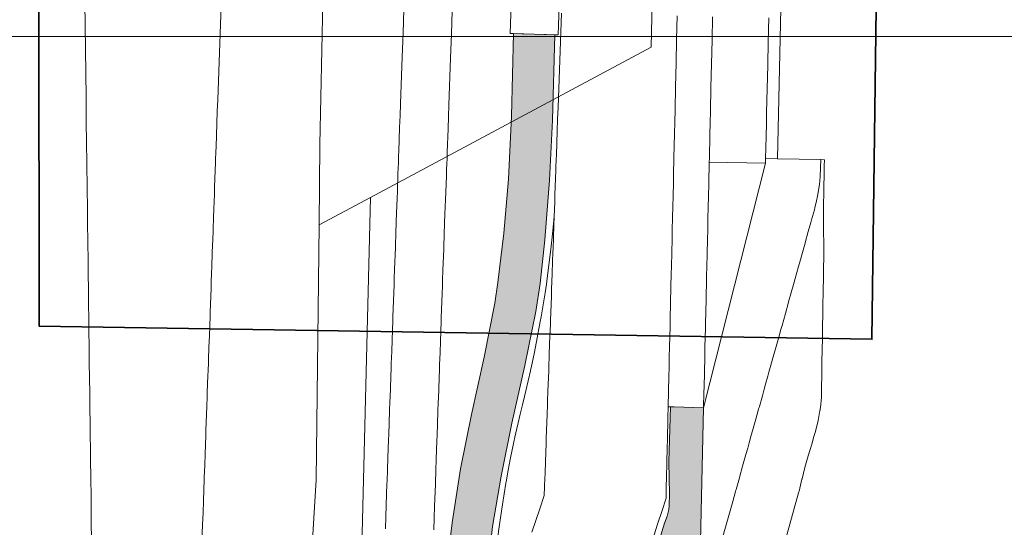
# Model space of a CAD drawing. Header units: metres. Extents: x 250001 to 257773, y 598992 to 609118.
# Tile 478 of 656: x 253812 to 253895, y 604127 to 604170. Entities that reach past the tile are written whole.
import ezdxf
from ezdxf.lldxf.tags import DXFTag

# ---------------------------------------------------------------- set-up
doc = ezdxf.new("R2010")
doc.units = ezdxf.units.M
for name, color, linetype, lineweight in [('B-WE-FV-GELEIDING_WILDROOSTER-GV', 252, 'Continuous', 18), ('B-WE-GR-GRAS-GV', 252, 'Continuous', 13), ('B-WE-GW-TALUD_KRUIN-G', 252, 'Continuous', 18), ('B-WE-KG-GRENS_PERCEEL-G', 150, 'KG-PERCEEL', 18), ('B-WE-OG-WATER-GV', 252, 'Continuous', 18), ('B-WE-OG-WATER_SLOOT-GV', 252, 'Continuous', 18), ('B-WE-VH-VERHARDING_BETON-GV', 252, 'Continuous', 18), ('B-WE-VH-VERHARDING_GESLOTEN-GV', 252, 'Continuous', 18), ('N-WE-VH-VERHARDING_ASFALT-A', 252, 'Continuous', 18), ('X-XX-AL-REFERENTIE-G', 7, 'Continuous', 18), ('X-XX-AL-TEKENBLAD_DEELKADER-G', 7, 'Continuous', 15)]:
    doc.layers.add(name, color=color, linetype=linetype, lineweight=lineweight)
doc.layers.add('N-WE-KG-GRENS INMETING-G', color=240, linetype='FENCELINE1', lineweight=35, plot=False)
doc.styles.get("Standard").update_dxf_attribs({"font": 'NLCS-ISO.ttf'})
doc.linetypes.add('FENCELINE1', pattern='A,6.35,-2.54,[133,ltypeshp.shx,S=2.54,R=0,X=-2.54,Y=0],-2.54,25.4', length=36.83)
tags = doc.linetypes.add('KG-PERCEEL', pattern='A,5.5,-2,["P",Standard,S=1.8,R=0,X=-0.5,Y=-0.9],-2,5.5,-2,[5,NLCS.SHX,S=0.75,R=0,X=0,Y=0],-2', length=19).pattern_tags.tags
tags[6] = DXFTag(74, 10)

# ---------------------------------------------------------------- blocks, each defined once
blk = doc.blocks.new('BS2021-132-Xref-KAD-20210617')
at = {"layer": 'B-WE-KG-GRENS_PERCEEL-G', "flags": 128}
for points in [[(253880.357, 604845.815), (253865.184, 604168.152), (253841.404, 604155.428)], [(253837.061, 604153.104), (253837.14, 604159.91), (253837.47, 604175.98), (253840.21, 604271.44), (253841.37, 604319.24), (253842.61, 604368.89), (253844.36, 604421.76), (253845.81, 604476.66), (253846.42, 604500), (253847.04, 604519.96), (253847.12, 604532.57), (253847.23, 604558.2), (253848.39, 604609.04), (253849.97, 604665.21), (253851.13, 604710.81), (253851.71, 604738.72), (253852.7, 604779.03), (253852.94, 604816.25), (253852.987, 604818.495)], [(253841.404, 604155.428), (253837.061, 604153.104)], [(253838.25, 604026.06), (253840.24, 604107.63), (253841.404, 604155.428)], [(253836.41, 604125.016), (253836.81, 604131.49), (253837.061, 604153.104)]]:
    blk.add_lwpolyline(points, dxfattribs=at)
blk = doc.blocks.new('BS2021-132-Xref-BGT-GRIJS-20210617-aangepast')
at = {"layer": 'B-WE-FV-GELEIDING_WILDROOSTER-GV', "flags": 128}
blk.add_lwpolyline([(253857.381, 604171.638), (253853.334, 604171.768), (253853.258, 604169.316), (253857.312, 604169.197)], close=True, dxfattribs=at)
at = {"layer": 'B-WE-GR-GRAS-GV', "flags": 128}
for points in [[(253828.765, 604171.689), (253828.481, 604163.693), (253828.446, 604162.722), (253828.41, 604161.694), (253828.339, 604159.696), (253828.324, 604159.29), (253828.3, 604158.61), (253828.291, 604158.363), (253828.268, 604157.697), (253828.218, 604156.297), (253828.197, 604155.698), (253828.153, 604154.464), (253828.126, 604153.699), (253828.091, 604152.727), (253828.055, 604151.7), (253828.048, 604151.502), (253827.984, 604149.701), (253827.954, 604148.873), (253827.937, 604148.399), (253827.913, 604147.702), (253827.841, 604145.703), (253827.829, 604145.355), (253827.77, 604143.704), (253827.736, 604142.733), (253827.699, 604141.706), (253827.687, 604141.366), (253827.628, 604139.707), (253827.595, 604138.786), (253827.588, 604138.582), (253827.587, 604138.556), (253827.557, 604137.708), (253827.486, 604135.709), (253827.469, 604135.243), (253827.415, 604133.71), (253827.38, 604132.738), (253827.344, 604131.711), (253827.338, 604131.559), (253827.272, 604129.712), (253827.237, 604128.712), (253827.201, 604127.713), (253827.148, 604126.22)], [(253842.678, 604127.357), (253842.713, 604128.356), (253842.749, 604129.356), (253842.815, 604131.203), (253842.82, 604131.355), (253842.857, 604132.382), (253842.891, 604133.354), (253842.946, 604134.887), (253842.962, 604135.353), (253843.034, 604137.352), (253843.064, 604138.2), (253843.065, 604138.226), (253843.072, 604138.43), (253843.105, 604139.351), (253843.164, 604141.01), (253843.176, 604141.35), (253843.213, 604142.377), (253843.247, 604143.348), (253843.306, 604144.999), (253843.318, 604145.347), (253843.39, 604147.346), (253843.414, 604148.043), (253843.431, 604148.517), (253843.461, 604149.345), (253843.525, 604151.146), (253843.532, 604151.344), (253843.568, 604152.371), (253843.603, 604153.343), (253843.63, 604154.108), (253843.674, 604155.342), (253843.696, 604155.941), (253843.745, 604157.341), (253843.769, 604158.007), (253843.778, 604158.254), (253843.802, 604158.934), (253843.817, 604159.34), (253843.888, 604161.338), (253843.924, 604162.366), (253843.959, 604163.337), (253844.101, 604167.335), (253844.173, 604169.334), (253844.244, 604171.333)], [(253844.244, 604171.333), (253844.173, 604169.334), (253844.101, 604167.335), (253843.959, 604163.337), (253843.924, 604162.366), (253843.888, 604161.338), (253843.817, 604159.34), (253843.802, 604158.934), (253843.778, 604158.254), (253843.769, 604158.007), (253843.745, 604157.341), (253843.696, 604155.941), (253843.674, 604155.342), (253843.63, 604154.108), (253843.603, 604153.343), (253843.568, 604152.371), (253843.532, 604151.344), (253843.525, 604151.146), (253843.461, 604149.345), (253843.431, 604148.517), (253843.414, 604148.043), (253843.39, 604147.346), (253843.318, 604145.347), (253843.306, 604144.999), (253843.247, 604143.348), (253843.213, 604142.377), (253843.176, 604141.35), (253843.164, 604141.01), (253843.105, 604139.351), (253843.072, 604138.43), (253843.065, 604138.226), (253843.064, 604138.2), (253843.034, 604137.352), (253842.962, 604135.353), (253842.946, 604134.887), (253842.891, 604133.354), (253842.857, 604132.382), (253842.82, 604131.355), (253842.815, 604131.203), (253842.749, 604129.356), (253842.713, 604128.356), (253842.678, 604127.357)], [(253846.773, 604127.263), (253846.808, 604128.261), (253846.844, 604129.262), (253846.91, 604131.109), (253846.915, 604131.261), (253846.952, 604132.288), (253846.986, 604133.26), (253847.041, 604134.793), (253847.058, 604135.259), (253847.129, 604137.258), (253847.159, 604138.105), (253847.16, 604138.132), (253847.167, 604138.336), (253847.2, 604139.256), (253847.259, 604140.916), (253847.271, 604141.255), (253847.308, 604142.283), (253847.342, 604143.254), (253847.401, 604144.905), (253847.413, 604145.253), (253847.485, 604147.252), (253847.509, 604147.949), (253847.526, 604148.422), (253847.556, 604149.251), (253847.62, 604151.052), (253847.627, 604151.25), (253847.664, 604152.277), (253847.698, 604153.249), (253847.725, 604154.014), (253847.769, 604155.248), (253847.791, 604155.847), (253847.84, 604157.247), (253847.864, 604157.913), (253847.873, 604158.16), (253847.897, 604158.84), (253847.912, 604159.245), (253847.983, 604161.244), (253848.019, 604162.271), (253848.054, 604163.243), (253848.196, 604167.241), (253848.268, 604169.24), (253848.339, 604171.239)], [(253857.586, 604171.026), (253857.302, 604163.03), (253857.267, 604162.059), (253857.23, 604161.032), (253857.159, 604159.033), (253857.145, 604158.627), (253857.121, 604157.947), (253857.112, 604157.7), (253857.088, 604157.034), (253857.038, 604155.635), (253857.017, 604155.035), (253856.973, 604153.801), (253856.946, 604153.036), (253856.911, 604152.064), (253856.875, 604151.037), (253856.867, 604150.839), (253856.803, 604149.038), (253856.774, 604148.21), (253856.757, 604147.736), (253856.732, 604147.039), (253856.661, 604145.04), (253856.649, 604144.692), (253856.59, 604143.042), (253856.555, 604142.07), (253856.519, 604141.043), (253856.507, 604140.704), (253856.447, 604139.044), (253856.415, 604138.124), (253856.407, 604137.919), (253856.406, 604137.893), (253856.376, 604137.045), (253856.305, 604135.046), (253856.288, 604134.581), (253856.234, 604133.047), (253856.199, 604132.075), (253856.163, 604131.048), (253856.157, 604130.897), (253856.132, 604130.184), (253855.751, 604129.057), (253855.08, 604127.072)], [(253865.437, 604126.834), (253865.759, 604127.826), (253866.083, 604128.82), (253866.449, 604129.947), (253866.466, 604130.659), (253866.469, 604130.811), (253866.493, 604131.839), (253866.515, 604132.811), (253866.55, 604134.345), (253866.561, 604134.81), (253866.607, 604136.81), (253866.627, 604137.658), (253866.627, 604137.684), (253866.632, 604137.889), (253866.653, 604138.809), (253866.691, 604140.469), (253866.699, 604140.809), (253866.723, 604141.836), (253866.745, 604142.808), (253866.783, 604144.459), (253866.791, 604144.807), (253866.837, 604146.807), (253866.853, 604147.504), (253866.864, 604147.978), (253866.883, 604148.806), (253866.924, 604150.608), (253866.929, 604150.806), (253866.953, 604151.833), (253866.975, 604152.805), (253866.993, 604153.571), (253867.021, 604154.805), (253867.035, 604155.405), (253867.067, 604156.804), (253867.082, 604157.471), (253867.088, 604157.718), (253867.104, 604158.398), (253867.113, 604158.804), (253867.159, 604160.803), (253867.183, 604161.831), (253867.205, 604162.803), (253867.251, 604164.802), (253867.297, 604166.802), (253867.343, 604168.801), (253867.389, 604170.801)], [(253867.389, 604170.801), (253867.343, 604168.801), (253867.297, 604166.802), (253867.251, 604164.802), (253867.205, 604162.803), (253867.183, 604161.831), (253867.159, 604160.803), (253867.113, 604158.804), (253867.104, 604158.398), (253867.088, 604157.718), (253867.082, 604157.471), (253867.067, 604156.804), (253867.035, 604155.405), (253867.021, 604154.805), (253866.993, 604153.571), (253866.975, 604152.805), (253866.953, 604151.833), (253866.929, 604150.806), (253866.924, 604150.608), (253866.883, 604148.806), (253866.864, 604147.978), (253866.853, 604147.504), (253866.837, 604146.807), (253866.791, 604144.807), (253866.783, 604144.459), (253866.745, 604142.808), (253866.723, 604141.836), (253866.699, 604140.809), (253866.691, 604140.469), (253866.653, 604138.809), (253866.632, 604137.889), (253866.627, 604137.684), (253866.816, 604137.68), (253867.127, 604137.673), (253869.626, 604137.615), (253869.631, 604137.82), (253869.652, 604138.74), (253869.691, 604140.4), (253869.698, 604140.74), (253869.722, 604141.767), (253869.744, 604142.739), (253869.782, 604144.39), (253869.79, 604144.739), (253869.836, 604146.738), (253869.852, 604147.435), (253869.863, 604147.909), (253869.882, 604148.737), (253869.924, 604150.539), (253869.928, 604150.737), (253869.952, 604151.764), (253869.974, 604152.736), (253869.992, 604153.502), (253870.02, 604154.736), (253870.034, 604155.336), (253870.066, 604156.735), (253870.082, 604157.402), (253870.087, 604157.649), (253870.103, 604158.329), (253870.105, 604158.423), (253870.112, 604158.735), (253870.158, 604160.734), (253870.182, 604161.762), (253870.204, 604162.734), (253870.25, 604164.733), (253870.296, 604166.733), (253870.342, 604168.732), (253870.388, 604170.732)], [(253870.388, 604170.732), (253870.342, 604168.732), (253870.296, 604166.733), (253870.25, 604164.733), (253870.204, 604162.734), (253870.182, 604161.762), (253870.158, 604160.734), (253870.112, 604158.735), (253870.105, 604158.423), (253874.863, 604158.314), (253874.873, 604158.716), (253874.894, 604159.625), (253874.917, 604160.625), (253874.941, 604161.652), (253874.964, 604162.624), (253875.01, 604164.624), (253875.057, 604166.623), (253875.104, 604168.623), (253875.151, 604170.622)], [(253865.584, 604125.433), (253866.319, 604127.823), (253866.535, 604128.437), (253866.674, 604128.987), (253866.696, 604129.317), (253866.728, 604130.286), (253866.694, 604133.015), (253866.816, 604137.68), (253866.627, 604137.684), (253866.627, 604137.658), (253866.607, 604136.81), (253866.561, 604134.81), (253866.55, 604134.345), (253866.515, 604132.811), (253866.493, 604131.839), (253866.469, 604130.811), (253866.466, 604130.659), (253866.449, 604129.947), (253866.083, 604128.82), (253865.759, 604127.826), (253865.437, 604126.834)], [(253852.128, 604126.094), (253852.312, 604127.534), (253852.444, 604128.479), (253852.586, 604129.423), (253852.882, 604131.21), (253852.902, 604131.326), (253853.082, 604132.314), (253853.258, 604133.232), (253853.562, 604134.709), (253853.651, 604135.122), (253854.094, 604137.053), (253854.29, 604137.855), (253854.295, 604137.873), (253854.349, 604138.091), (253854.581, 604139.049), (253854.969, 604140.749), (253854.975, 604140.774), (253855.052, 604141.128), (253855.275, 604142.189), (253855.479, 604143.208), (253855.795, 604144.905), (253855.864, 604145.301), (253856.199, 604147.351), (253856.309, 604148.089), (253856.381, 604148.589), (253856.5, 604149.46), (253856.728, 604151.309), (253856.755, 604151.543), (253856.868, 604152.605), (253856.973, 604153.801), (253857.017, 604155.035), (253857.038, 604155.635), (253857.088, 604157.034), (253857.112, 604157.7), (253857.121, 604157.947), (253857.145, 604158.627), (253857.159, 604159.033), (253857.23, 604161.032), (253857.267, 604162.059), (253857.302, 604163.03), (253857.586, 604171.026)], [(253857.381, 604171.638), (253857.312, 604169.197), (253857.022, 604169.206), (253856.821, 604161.968), (253856.578, 604156.884), (253856.195, 604151.838), (253855.786, 604148.119), (253855.424, 604145.773), (253854.481, 604141.184), (253853.392, 604136.301), (253852.474, 604131.801), (253851.757, 604127.553), (253851.257, 604123.246)], [(253847.781, 604123.349), (253848.35, 604128.067), (253849.042, 604132.432), (253849.967, 604137.046), (253851.043, 604141.88), (253851.939, 604146.48), (253852.195, 604148.222), (253852.719, 604152.399), (253853.117, 604156.976), (253853.346, 604162.293), (253853.517, 604169.308), (253853.258, 604169.316), (253853.334, 604171.768)], [(253848.339, 604171.239), (253848.268, 604169.24), (253848.196, 604167.241), (253848.054, 604163.243), (253848.019, 604162.271), (253847.983, 604161.244), (253847.912, 604159.245), (253847.897, 604158.84), (253847.873, 604158.16), (253847.864, 604157.913), (253847.84, 604157.247), (253847.791, 604155.847), (253847.769, 604155.248), (253847.725, 604154.014), (253847.698, 604153.249), (253847.664, 604152.277), (253847.627, 604151.25), (253847.62, 604151.052), (253847.556, 604149.251), (253847.526, 604148.422), (253847.509, 604147.949), (253847.485, 604147.252), (253847.413, 604145.253), (253847.401, 604144.905), (253847.342, 604143.254), (253847.308, 604142.283), (253847.271, 604141.255), (253847.259, 604140.916), (253847.2, 604139.256), (253847.167, 604138.336), (253847.16, 604138.132), (253847.159, 604138.105), (253847.129, 604137.258), (253847.058, 604135.259), (253847.041, 604134.793), (253846.986, 604133.26), (253846.952, 604132.288), (253846.915, 604131.261), (253846.91, 604131.109), (253846.844, 604129.262), (253846.808, 604128.261), (253846.773, 604127.263)], [(253855.08, 604127.072), (253855.751, 604129.057), (253856.132, 604130.184), (253856.157, 604130.897), (253856.163, 604131.048), (253856.199, 604132.075), (253856.234, 604133.047), (253856.288, 604134.581), (253856.305, 604135.046), (253856.376, 604137.045), (253856.406, 604137.893), (253856.407, 604137.919), (253856.415, 604138.124), (253856.447, 604139.044), (253856.507, 604140.704), (253856.519, 604141.043), (253856.555, 604142.07), (253856.59, 604143.042), (253856.649, 604144.692), (253856.661, 604145.04), (253856.732, 604147.039), (253856.757, 604147.736), (253856.774, 604148.21), (253856.803, 604149.038), (253856.867, 604150.839), (253856.875, 604151.037), (253856.911, 604152.064), (253856.946, 604153.036), (253856.973, 604153.801), (253856.868, 604152.605), (253856.755, 604151.543), (253856.728, 604151.309), (253856.5, 604149.46), (253856.381, 604148.589), (253856.309, 604148.089), (253856.199, 604147.351), (253855.864, 604145.301), (253855.795, 604144.905), (253855.479, 604143.208), (253855.275, 604142.189), (253855.052, 604141.128), (253854.975, 604140.774), (253854.969, 604140.749), (253854.581, 604139.049), (253854.349, 604138.091), (253854.295, 604137.873), (253854.29, 604137.855), (253854.094, 604137.053), (253853.651, 604135.122), (253853.562, 604134.709), (253853.258, 604133.232), (253853.082, 604132.314), (253852.902, 604131.326), (253852.882, 604131.21), (253852.586, 604129.423), (253852.444, 604128.479), (253852.312, 604127.534), (253852.128, 604126.094)]]:
    blk.add_lwpolyline(points, dxfattribs=at)
at = {"layer": 'B-WE-GW-TALUD_KRUIN-G', "flags": 128}
for points in [[(253866.449, 604129.947), (253866.466, 604130.659), (253866.469, 604130.811), (253866.493, 604131.839), (253866.515, 604132.811), (253866.55, 604134.345), (253866.561, 604134.81), (253866.607, 604136.81), (253866.627, 604137.658), (253866.627, 604137.684), (253866.632, 604137.889), (253866.653, 604138.809), (253866.691, 604140.469), (253866.699, 604140.809), (253866.723, 604141.836), (253866.745, 604142.808), (253866.783, 604144.459), (253866.791, 604144.807), (253866.837, 604146.807), (253866.853, 604147.504), (253866.864, 604147.978), (253866.883, 604148.806), (253866.924, 604150.608), (253866.929, 604150.806), (253866.953, 604151.833), (253866.975, 604152.805), (253866.993, 604153.571), (253867.021, 604154.805), (253867.035, 604155.405), (253867.067, 604156.804), (253867.082, 604157.471), (253867.088, 604157.718), (253867.104, 604158.398), (253867.113, 604158.804), (253867.159, 604160.803), (253867.183, 604161.831), (253867.205, 604162.803), (253867.251, 604164.802), (253867.297, 604166.802), (253867.343, 604168.801), (253867.389, 604170.801)], [(253870.388, 604170.732), (253870.342, 604168.732), (253870.296, 604166.733), (253870.25, 604164.733), (253870.204, 604162.734), (253870.182, 604161.762), (253870.158, 604160.734), (253870.112, 604158.735), (253870.105, 604158.423)], [(253870.105, 604158.423), (253870.103, 604158.329), (253870.087, 604157.649), (253870.082, 604157.402), (253870.066, 604156.735), (253870.034, 604155.336), (253870.02, 604154.736), (253869.992, 604153.502), (253869.974, 604152.736), (253869.952, 604151.764), (253869.928, 604150.737), (253869.924, 604150.539), (253869.882, 604148.737), (253869.863, 604147.909), (253869.852, 604147.435), (253869.836, 604146.738), (253869.79, 604144.739), (253869.782, 604144.39), (253869.744, 604142.739), (253869.722, 604141.767), (253869.698, 604140.74), (253869.691, 604140.4), (253869.652, 604138.74), (253869.631, 604137.82)], [(253869.626, 604137.615), (253869.626, 604137.603), (253869.279, 604122.522), (253869.27, 604122.102), (253869.253, 604121.401), (253869.238, 604120.745), (253869.206, 604119.341)]]:
    blk.add_lwpolyline(points, dxfattribs=at)
at = {"layer": 'B-WE-OG-WATER-GV', "flags": 128}
blk.add_lwpolyline([(253817.793, 604126.435), (253817.775, 604127.93), (253817.762, 604128.93), (253817.75, 604129.931), (253817.727, 604131.78), (253817.725, 604131.932), (253817.712, 604132.961), (253817.7, 604133.933), (253817.681, 604135.469), (253817.675, 604135.934), (253817.65, 604137.936), (253817.64, 604138.784), (253817.639, 604138.811), (253817.637, 604139.015), (253817.625, 604139.937), (253817.605, 604141.598), (253817.601, 604141.938), (253817.588, 604142.966), (253817.576, 604143.939), (253817.555, 604145.591), (253817.551, 604145.94), (253817.526, 604147.941), (253817.517, 604148.638), (253817.512, 604149.113), (253817.501, 604149.942), (253817.479, 604151.745), (253817.476, 604151.943), (253817.463, 604152.972), (253817.451, 604153.944), (253817.442, 604154.71), (253817.426, 604155.945), (253817.419, 604156.546), (253817.401, 604157.947), (253817.393, 604158.614), (253817.39, 604158.861), (253817.381, 604159.542), (253817.376, 604159.948), (253817.351, 604161.949), (253817.339, 604162.977), (253817.326, 604163.95), (253817.226, 604171.954)], dxfattribs=at)
at = {"layer": 'B-WE-OG-WATER_SLOOT-GV', "flags": 128}
for points in [[(253817.226, 604171.954), (253817.326, 604163.95), (253817.339, 604162.977), (253817.351, 604161.949), (253817.376, 604159.948), (253817.381, 604159.542), (253817.39, 604158.861), (253817.393, 604158.614), (253817.401, 604157.947), (253817.419, 604156.546), (253817.426, 604155.945), (253817.442, 604154.71), (253817.451, 604153.944), (253817.463, 604152.972), (253817.476, 604151.943), (253817.479, 604151.745), (253817.501, 604149.942), (253817.512, 604149.113), (253817.517, 604148.638), (253817.526, 604147.941), (253817.551, 604145.94), (253817.555, 604145.591), (253817.576, 604143.939), (253817.588, 604142.966), (253817.601, 604141.938), (253817.605, 604141.598), (253817.625, 604139.937), (253817.637, 604139.015), (253817.639, 604138.811), (253817.64, 604138.784), (253817.65, 604137.936), (253817.675, 604135.934), (253817.681, 604135.469), (253817.7, 604133.933), (253817.712, 604132.961), (253817.725, 604131.932), (253817.727, 604131.78), (253817.75, 604129.931), (253817.762, 604128.93), (253817.775, 604127.93), (253817.793, 604126.435)], [(253827.148, 604126.22), (253827.201, 604127.713), (253827.237, 604128.712), (253827.272, 604129.712), (253827.338, 604131.559), (253827.344, 604131.711), (253827.38, 604132.738), (253827.415, 604133.71), (253827.469, 604135.243), (253827.486, 604135.709), (253827.557, 604137.708), (253827.587, 604138.556), (253827.588, 604138.582), (253827.595, 604138.786), (253827.628, 604139.707), (253827.687, 604141.366), (253827.699, 604141.706), (253827.736, 604142.733), (253827.77, 604143.704), (253827.829, 604145.355), (253827.841, 604145.703), (253827.913, 604147.702), (253827.937, 604148.399), (253827.954, 604148.873), (253827.984, 604149.701), (253828.048, 604151.502), (253828.055, 604151.7), (253828.091, 604152.727), (253828.126, 604153.699), (253828.153, 604154.464), (253828.197, 604155.698), (253828.218, 604156.297), (253828.268, 604157.697), (253828.291, 604158.363), (253828.3, 604158.61), (253828.324, 604159.29), (253828.339, 604159.696), (253828.41, 604161.694), (253828.446, 604162.722), (253828.481, 604163.693), (253828.765, 604171.689)]]:
    blk.add_lwpolyline(points, dxfattribs=at)
at = {"layer": 'B-WE-VH-VERHARDING_BETON-GV', "flags": 128}
blk.add_lwpolyline([(253857.381, 604171.638), (253857.11, 604171.647), (253857.084, 604171.648), (253853.593, 604171.76), (253853.334, 604171.768), (253853.258, 604169.316), (253853.517, 604169.308), (253853.524, 604169.308), (253857.022, 604169.206), (253857.312, 604169.197)], close=True, dxfattribs=at)
at = {"layer": 'B-WE-VH-VERHARDING_GESLOTEN-GV', "flags": 128}
for points in [[(253876.17, 604171.43), (253875.872, 604158.697), (253879.566, 604158.625), (253879.853, 604158.619), (253879.843, 604158.105), (253879.835, 604157.702), (253879.832, 604157.511), (253879.83, 604157.425), (253879.825, 604157.178), (253879.813, 604156.511), (253879.796, 604155.511), (253879.789, 604155.111), (253879.78, 604154.511), (253879.777, 604154.354), (253879.783, 604153.511), (253879.785, 604153.276), (253879.79, 604152.511), (253879.798, 604151.538), (253879.798, 604151.51), (253879.801, 604150.51), (253879.801, 604150.312), (253879.804, 604150.282), (253879.785, 604149.51), (253879.767, 604148.51), (253879.753, 604147.681), (253879.75, 604147.51), (253879.745, 604147.207), (253879.734, 604146.51), (253879.733, 604146.485), (253879.717, 604145.51), (253879.7, 604144.511), (253879.694, 604144.162), (253879.683, 604143.511), (253879.666, 604142.511), (253879.649, 604141.539), (253879.649, 604141.511), (253879.632, 604140.511), (253879.629, 604140.172), (253879.623, 604139.511), (253879.619, 604139.062), (253879.602, 604138.511), (253879.516, 604137.592), (253879.505, 604137.513), (253879.487, 604137.388), (253879.483, 604137.362), (253879.326, 604136.517), (253879.122, 604135.72), (253879.065, 604135.523), (253878.962, 604135.165), (253878.778, 604134.529), (253878.644, 604134.066), (253878.491, 604133.535), (253878.204, 604132.542), (253877.964, 604131.575), (253877.957, 604131.547), (253877.709, 604130.553), (253877.692, 604130.491), (253877.668, 604130.402), (253876.2, 604125.091)], [(253875.151, 604170.622), (253875.104, 604168.623), (253875.057, 604166.623), (253875.01, 604164.624), (253874.964, 604162.624), (253874.941, 604161.652), (253874.917, 604160.625), (253874.894, 604159.625), (253874.873, 604158.716), (253875.872, 604158.697), (253876.17, 604171.43)], [(253869.279, 604122.522), (253869.626, 604137.603), (253869.626, 604137.615), (253867.127, 604137.673), (253866.816, 604137.68), (253866.694, 604133.015), (253866.728, 604130.286), (253866.696, 604129.317), (253866.674, 604128.987), (253866.535, 604128.437), (253866.319, 604127.823), (253865.584, 604125.433)], [(253851.257, 604123.246), (253851.757, 604127.553), (253852.474, 604131.801), (253853.392, 604136.301), (253854.481, 604141.184), (253855.424, 604145.773), (253855.786, 604148.119), (253856.195, 604151.838), (253856.578, 604156.884), (253856.821, 604161.968), (253857.022, 604169.206), (253853.524, 604169.308), (253853.517, 604169.308), (253853.346, 604162.293), (253853.117, 604156.976), (253852.719, 604152.399), (253852.195, 604148.222), (253851.939, 604146.48), (253851.043, 604141.88), (253849.967, 604137.046), (253849.042, 604132.432), (253848.35, 604128.067), (253847.781, 604123.349)], [(253876.2, 604125.091), (253877.668, 604130.402), (253877.692, 604130.491), (253877.709, 604130.553), (253877.957, 604131.547), (253877.964, 604131.575), (253878.204, 604132.542), (253878.491, 604133.535), (253878.644, 604134.066), (253878.778, 604134.529), (253878.962, 604135.165), (253879.065, 604135.523), (253879.122, 604135.72), (253879.326, 604136.517), (253879.483, 604137.362), (253879.487, 604137.388), (253879.505, 604137.513), (253879.516, 604137.592), (253879.602, 604138.511), (253879.619, 604139.062), (253879.623, 604139.511), (253879.629, 604140.172), (253879.632, 604140.511), (253879.649, 604141.511), (253879.649, 604141.539), (253879.666, 604142.511), (253879.683, 604143.511), (253879.694, 604144.162), (253879.7, 604144.511), (253879.717, 604145.51), (253879.733, 604146.485), (253879.734, 604146.51), (253879.745, 604147.207), (253879.75, 604147.51), (253879.753, 604147.681), (253879.767, 604148.51), (253879.785, 604149.51), (253879.804, 604150.282), (253879.801, 604150.312), (253879.801, 604150.51), (253879.798, 604151.51), (253879.798, 604151.538), (253879.79, 604152.511), (253879.785, 604153.276), (253879.783, 604153.511), (253879.777, 604154.354), (253879.78, 604154.511), (253879.789, 604155.111), (253879.796, 604155.511), (253879.813, 604156.511), (253879.825, 604157.178), (253879.83, 604157.425), (253879.832, 604157.511), (253879.835, 604157.702), (253879.843, 604158.105), (253879.853, 604158.619), (253879.566, 604158.625), (253879.488, 604157.186), (253879.429, 604156.52), (253879.277, 604155.523), (253879.195, 604155.125), (253879.049, 604154.528), (253879.006, 604154.372), (253878.772, 604153.534), (253878.706, 604153.301), (253878.494, 604152.54), (253878.223, 604151.574), (253878.215, 604151.547), (253877.937, 604150.553), (253877.882, 604150.356), (253877.876, 604150.326), (253877.661, 604149.559), (253877.383, 604148.565), (253877.152, 604147.741), (253877.105, 604147.571), (253877.02, 604147.27), (253876.827, 604146.577), (253876.82, 604146.552), (253876.549, 604145.583), (253876.27, 604144.589), (253876.173, 604144.243), (253875.992, 604143.596), (253875.714, 604142.602), (253875.444, 604141.635), (253875.436, 604141.608), (253875.158, 604140.614), (253875.064, 604140.277), (253874.88, 604139.62), (253874.755, 604139.174), (253874.602, 604138.626), (253874.346, 604137.711), (253874.324, 604137.632), (253874.289, 604137.508), (253874.282, 604137.482), (253874.046, 604136.639), (253873.823, 604135.842), (253873.767, 604135.645), (253873.667, 604135.286), (253873.489, 604134.651), (253873.36, 604134.188), (253873.211, 604133.657), (253872.933, 604132.663), (253872.663, 604131.697), (253872.655, 604131.669), (253872.377, 604130.675), (253872.36, 604130.614), (253872.335, 604130.524), (253872.099, 604129.681), (253871.821, 604128.688), (253871.542, 604127.693), (253871.264, 604126.7)], [(253871.264, 604126.7), (253871.542, 604127.693), (253871.821, 604128.688), (253872.099, 604129.681), (253872.335, 604130.524), (253872.36, 604130.614), (253872.377, 604130.675), (253872.655, 604131.669), (253872.663, 604131.697), (253872.933, 604132.663), (253873.211, 604133.657), (253873.36, 604134.188), (253873.489, 604134.651), (253873.667, 604135.286), (253873.767, 604135.645), (253873.823, 604135.842), (253874.046, 604136.639), (253874.282, 604137.482), (253874.289, 604137.508), (253874.324, 604137.632), (253874.346, 604137.711), (253874.602, 604138.626), (253874.755, 604139.174), (253874.88, 604139.62), (253875.064, 604140.277), (253875.158, 604140.614), (253875.436, 604141.608), (253875.444, 604141.635), (253875.714, 604142.602), (253875.992, 604143.596), (253876.173, 604144.243), (253876.27, 604144.589), (253876.549, 604145.583), (253876.82, 604146.552), (253876.827, 604146.577), (253877.02, 604147.27), (253877.105, 604147.571), (253877.152, 604147.741), (253877.383, 604148.565), (253877.661, 604149.559), (253877.876, 604150.326), (253877.882, 604150.356), (253877.937, 604150.553), (253878.215, 604151.547), (253878.223, 604151.574), (253878.494, 604152.54), (253878.706, 604153.301), (253878.772, 604153.534), (253879.006, 604154.372), (253879.049, 604154.528), (253879.195, 604155.125), (253879.277, 604155.523), (253879.429, 604156.52), (253879.488, 604157.186), (253879.566, 604158.625), (253875.872, 604158.697), (253874.873, 604158.716), (253874.863, 604158.314), (253869.626, 604137.615), (253869.626, 604137.603), (253869.279, 604122.522)]]:
    blk.add_lwpolyline(points, dxfattribs=at)
blk.add_lwpolyline([(253874.863, 604158.314), (253870.105, 604158.423), (253870.103, 604158.329), (253870.087, 604157.649), (253870.082, 604157.402), (253870.066, 604156.735), (253870.034, 604155.336), (253870.02, 604154.736), (253869.992, 604153.502), (253869.974, 604152.736), (253869.952, 604151.764), (253869.928, 604150.737), (253869.924, 604150.539), (253869.882, 604148.737), (253869.863, 604147.909), (253869.852, 604147.435), (253869.836, 604146.738), (253869.79, 604144.739), (253869.782, 604144.39), (253869.744, 604142.739), (253869.722, 604141.767), (253869.698, 604140.74), (253869.691, 604140.4), (253869.652, 604138.74), (253869.631, 604137.82), (253869.626, 604137.615)], close=True, dxfattribs=at)
blk = doc.blocks.new('BS2021-132-Xref-toegangsweg gearceerd-aangepast')
at = {"layer": 'N-WE-VH-VERHARDING_ASFALT-A'}
h = blk.add_hatch(color=256, dxfattribs=at)
h.dxf.hatch_style = 1
h.paths.add_polyline_path([(253856.737, 604087.158), (253858.322, 604091.889), (253859.889, 604096.743), (253860.279, 604097.842), (253861.727, 604102.207), (253863.654, 604108.085), (253864.406, 604110.405), (253865.723, 604114.178), (253866.166, 604115.526), (253866.403, 604116.093), (253866.723, 604116.503), (253867.082, 604116.855), (253867.297, 604116.928), (253867.746, 604116.933), (253867.795, 604116.899), (253869.206, 604119.341), (253869.238, 604120.745), (253869.253, 604121.401), (253869.27, 604122.102), (253869.279, 604122.522), (253869.626, 604137.603), (253869.626, 604137.615), (253867.127, 604137.673), (253866.816, 604137.68), (253866.694, 604133.015), (253866.728, 604130.286), (253866.696, 604129.317), (253866.674, 604128.987), (253866.535, 604128.437), (253866.319, 604127.823), (253865.584, 604125.433), (253864.759, 604122.966), (253863.63, 604119.493), (253862.528, 604116.118), (253861.092, 604111.701), (253859.287, 604106.307), (253857.575, 604101.054), (253856.577, 604097.989), (253854.922, 604092.908), (253852.799, 604086.532), (253851.473, 604081.944), (253851.21, 604081.451), (253850.821, 604081.827), (253850.741, 604082.149), (253850.763, 604085.519), (253850.772, 604098.145), (253850.73, 604110.656), (253850.834, 604116.713), (253851.257, 604123.246), (253851.757, 604127.553), (253852.474, 604131.801), (253853.392, 604136.301), (253854.481, 604141.184), (253855.424, 604145.773), (253855.786, 604148.119), (253856.195, 604151.838), (253856.578, 604156.884), (253856.821, 604161.968), (253857.022, 604169.206), (253853.524, 604169.308), (253853.517, 604169.308), (253853.346, 604162.293), (253853.117, 604156.976), (253852.719, 604152.399), (253852.195, 604148.222), (253851.939, 604146.48), (253851.043, 604141.88), (253849.967, 604137.046), (253849.042, 604132.432), (253848.35, 604128.067), (253847.781, 604123.349), (253847.361, 604116.99), (253847.274, 604110.509), (253847.258, 604098.14), (253847.275, 604095.159), (253847.259, 604087.14), (253847.223, 604080.474), (253847.063, 604073.307), (253846.912, 604065.234), (253846.744, 604059.134), (253846.709, 604057.16), (253846.594, 604051.53), (253846.514, 604047.34), (253846.526, 604042.254), (253846.522, 604041.105), (253846.541, 604039.478), (253846.531, 604037.854), (253850.035, 604037.859), (253850.035, 604037.902), (253850.038, 604038.587), (253850.008, 604042.303), (253850.026, 604047.314), (253850.106, 604051.517), (253850.24, 604057.045), (253850.307, 604057.581), (253850.406, 604058.06), (253850.687, 604058.538), (253851.195, 604059.251), (253851.821, 604060.029), (253851.768, 604061.209), (253851.865, 604065.08), (253851.926, 604067.331), (253852.105, 604070.492), (253852.421, 604072.614), (253852.509, 604073.256), (253852.993, 604075.578), (253853.612, 604077.687), (253854.375, 604079.813), (253855.358, 604082.951)])
at = {"layer": 'B-WE-VH-VERHARDING_GESLOTEN-GV', "flags": 128}
for points in [[(253869.279, 604122.522), (253869.626, 604137.603), (253869.626, 604137.615), (253867.127, 604137.673), (253866.816, 604137.68), (253866.694, 604133.015), (253866.728, 604130.286), (253866.696, 604129.317), (253866.674, 604128.987), (253866.535, 604128.437), (253866.319, 604127.823), (253865.584, 604125.433)], [(253851.257, 604123.246), (253851.757, 604127.553), (253852.474, 604131.801), (253853.392, 604136.301), (253854.481, 604141.184), (253855.424, 604145.773), (253855.786, 604148.119), (253856.195, 604151.838), (253856.578, 604156.884), (253856.821, 604161.968), (253857.022, 604169.206), (253853.524, 604169.308), (253853.517, 604169.308), (253853.346, 604162.293), (253853.117, 604156.976), (253852.719, 604152.399), (253852.195, 604148.222), (253851.939, 604146.48), (253851.043, 604141.88), (253849.967, 604137.046), (253849.042, 604132.432), (253848.35, 604128.067), (253847.781, 604123.349)]]:
    blk.add_lwpolyline(points, dxfattribs=at)

msp = doc.modelspace()

# ---------------------------------------------------------------- linework, layer by layer
at = {"layer": 'N-WE-KG-GRENS INMETING-G', "flags": 128}
msp.add_lwpolyline([(253813.167, 604340.752), (253886.448, 604339.791), (253883.873, 604143.404), (253813.352, 604144.527)], close=True, dxfattribs=at)
at = {"layer": 'X-XX-AL-TEKENBLAD_DEELKADER-G', "flags": 128}
msp.add_lwpolyline([(253782.688, 604305.05), (253930.438, 604305.05), (253930.438, 604169.05), (253782.688, 604169.05)], close=True, dxfattribs=at)

# ---------------------------------------------------------------- block references
at = {"layer": 'X-XX-AL-REFERENTIE-G'}
for name in ['BS2021-132-Xref-BGT-GRIJS-20210617-aangepast', 'BS2021-132-Xref-KAD-20210617', 'BS2021-132-Xref-toegangsweg gearceerd-aangepast']:
    msp.add_blockref(name, (0, 0), dxfattribs=at)

doc.saveas('drawing.dxf')
